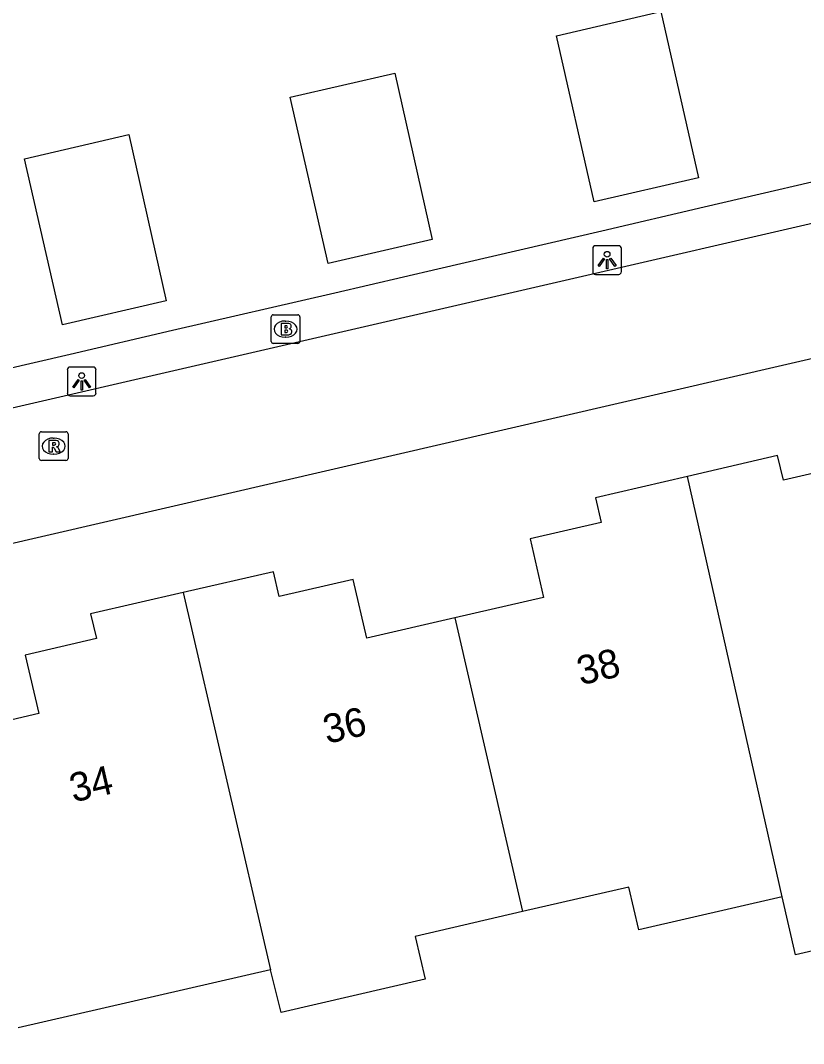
# Model space of a CAD drawing. Extents: x 156414 to 157775, y 382335 to 383765.
# Drawn here: x 156871.28 to 156898.51, y 382888.2 to 382923.76 of the extents above; entities that cross this region are included whole.
import ezdxf

# ---------------------------------------------------------------- set-up
doc = ezdxf.new("R2010")
doc.units = 0
for name, color, linetype in [('IMGEO_Brandkraan', 7, 'Continuous'), ('IMGEO_Lichtpunt', 7, 'Continuous'), ('IMGEO_Pand', 7, 'Continuous'), ('IMGEO_Pand_nummerreeks', 7, 'Continuous'), ('IMGEO_Rijbaan_lokaal_open', 7, 'Continuous'), ('IMGEO_Rioolput', 7, 'Continuous'), ('IMGEO_Voetpad_open', 7, 'Continuous')]:
    doc.layers.add(name, color=color, linetype=linetype)

msp = doc.modelspace()

# ---------------------------------------------------------------- linework, layer by layer
at = {"layer": 'IMGEO_Brandkraan'}
for p, q in [((156879.997, 382912.605), (156879.997, 382913.457)), ((156880.072, 382913.531), (156880.924, 382913.531)), ((156880.998, 382913.457), (156880.998, 382912.605)), ((156880.485, 382913.311), (156880.51, 382913.311)), ((156880.508, 382912.751), (156880.483, 382912.751)), ((156880.924, 382912.531), (156880.072, 382912.531))]:
    msp.add_line(p, q, dxfattribs=at)
for points in [[(156879.997, 382912.605), (156879.997, 382913.457)], [(156880.072, 382913.531), (156880.924, 382913.531)], [(156880.998, 382913.457), (156880.998, 382912.605)], [(156880.345, 382913.231), (156880.345, 382912.831), (156880.558, 382912.831)], [(156880.576, 382913.231), (156880.345, 382913.231)], [(156880.524, 382913.15), (156880.47, 382913.15), (156880.47, 382913.074)], [(156880.47, 382913.074), (156880.523, 382913.074)], [(156880.532, 382912.998), (156880.47, 382912.998), (156880.47, 382912.917)], [(156880.47, 382912.917), (156880.532, 382912.917)], [(156880.924, 382912.531), (156880.072, 382912.531)]]:
    msp.add_lwpolyline(points, dxfattribs=at)
for centre, radius, start, end in [((156880.074, 382913.455), 0.0765, 91.552, 178.448), ((156880.074, 382913.455), 0.0765, 91.552, 178.448), ((156880.922, 382913.455), 0.0765, 1.552, 88.448), ((156880.922, 382913.455), 0.0765, 1.552, 88.448), ((156880.525, 382913.112), 0.0379, 267.8285, 90.9355), ((156880.58, 382913.086), 0.145, 59.4692, 91.5367), ((156880.605, 382913.133), 0.0922, 285.5137, 58.1501), ((156880.61, 382912.941), 0.105, 301.3115, 78.989), ((156880.533, 382912.957), 0.0404, 269.8759, 90.5077), ((156880.564, 382913.082), 0.251, 268.6676, 293.5347), ((156880.074, 382912.607), 0.0765, 181.552, 268.448), ((156880.074, 382912.607), 0.0765, 181.552, 268.448), ((156880.922, 382912.607), 0.0765, 271.552, 358.448), ((156880.922, 382912.607), 0.0765, 271.552, 358.448)]:
    msp.add_arc(centre, radius, start, end, dxfattribs=at)
for centre, major_axis, ratio, start_param, end_param in [((156880.484, 382913.031), (-0.387, 0.002), 0.722429, 4.712389, 7.853982), ((156880.509, 382913.031), (-0.39, 0.002), 0.717154, 1.570796, 4.712389)]:
    msp.add_ellipse(centre, major_axis=major_axis, ratio=ratio, start_param=start_param, end_param=end_param, dxfattribs=at)
at = {"layer": 'IMGEO_Lichtpunt'}
for p, q in [((156892.085, 382915.931), (156891.277, 382915.931)), ((156892.085, 382915.931), (156891.277, 382915.931)), ((156891.183, 382915.836), (156891.183, 382915.029)), ((156891.183, 382915.836), (156891.183, 382915.029)), ((156892.179, 382915.029), (156892.179, 382915.836)), ((156892.179, 382915.029), (156892.179, 382915.836)), ((156891.277, 382914.935), (156892.085, 382914.935)), ((156891.277, 382914.935), (156892.085, 382914.935)), ((156872.909, 382911.616), (156872.909, 382910.809)), ((156872.909, 382911.616), (156872.909, 382910.809)), ((156873.811, 382911.711), (156873.003, 382911.711)), ((156873.811, 382911.711), (156873.003, 382911.711)), ((156873.905, 382910.809), (156873.905, 382911.616)), ((156873.905, 382910.809), (156873.905, 382911.616)), ((156873.003, 382910.715), (156873.811, 382910.715)), ((156873.003, 382910.715), (156873.811, 382910.715))]:
    msp.add_line(p, q, dxfattribs=at)
for points in [[(156891.557, 382915.5), (156891.596, 382915.472), (156891.408, 382915.21), (156891.37, 382915.237), (156891.557, 382915.5)], [(156891.659, 382915.452), (156891.706, 382915.452), (156891.706, 382915.13), (156891.659, 382915.13), (156891.659, 382915.452)], [(156891.769, 382915.472), (156891.807, 382915.499), (156891.994, 382915.237), (156891.955, 382915.209), (156891.769, 382915.472)], [(156873.283, 382911.28), (156873.322, 382911.252), (156873.134, 382910.99), (156873.096, 382911.017), (156873.283, 382911.28)], [(156873.495, 382911.252), (156873.533, 382911.279), (156873.72, 382911.017), (156873.681, 382910.989), (156873.495, 382911.252)], [(156873.385, 382911.232), (156873.432, 382911.232), (156873.432, 382910.91), (156873.385, 382910.91), (156873.385, 382911.232)]]:
    msp.add_lwpolyline(points, dxfattribs=at)
for centre in [(156891.682, 382915.634), (156873.408, 382911.414)]:
    msp.add_circle(centre, 0.0994, dxfattribs=at)
for centre, start, end in [((156891.277, 382915.836), 90, 180), ((156891.277, 382915.836), 90, 180), ((156892.085, 382915.836), 0, 90), ((156892.085, 382915.836), 0, 90), ((156891.277, 382915.029), 180, 270), ((156891.277, 382915.029), 180, 270), ((156892.085, 382915.029), 270, 0), ((156892.085, 382915.029), 270, 360), ((156873.003, 382911.616), 90, 180), ((156873.003, 382911.616), 90, 180), ((156873.811, 382911.616), 0, 90), ((156873.811, 382911.616), 0, 90), ((156873.003, 382910.809), 180, 270), ((156873.003, 382910.809), 180, 270), ((156873.811, 382910.809), 270, 0), ((156873.811, 382910.809), 270, 360)]:
    msp.add_arc(centre, 0.0946, start, end, dxfattribs=at)
at = {"layer": 'IMGEO_Pand'}
for points in [[(156893.553, 382924.071), (156894.856, 382918.295), (156891.235, 382917.458), (156889.922, 382923.226), (156893.553, 382924.071)], [(156884.301, 382921.932), (156885.596, 382916.151), (156881.983, 382915.312), (156880.655, 382921.09), (156884.301, 382921.932)], [(156875.048, 382919.794), (156876.346, 382914.009), (156872.743, 382913.177), (156871.419, 382918.95), (156875.048, 382919.794)], [(156903.931, 382907.05), (156900.854, 382906.338), (156900.383, 382908.374), (156897.811, 382907.779), (156897.612, 382908.636), (156894.473, 382907.908)], [(156894.473, 382907.908), (156891.28, 382907.167), (156891.478, 382906.309), (156889.002, 382905.74), (156889.471, 382903.703), (156886.384, 382902.993)], [(156897.771, 382893.297), (156894.473, 382907.908)], [(156886.384, 382902.993), (156883.322, 382902.288), (156882.853, 382904.325), (156880.28, 382903.733), (156880.083, 382904.591), (156876.942, 382903.871)], [(156876.942, 382903.871), (156873.72, 382903.133), (156873.919, 382902.276), (156871.445, 382901.702), (156871.917, 382899.666), (156868.843, 382898.952)], [(156876.942, 382903.871), (156879.97, 382890.76)], [(156886.384, 382902.993), (156888.737, 382892.783)], [(156906.295, 382896.833), (156907.108, 382893.323), (156898.239, 382891.277), (156897.771, 382893.297)], [(156897.771, 382893.297), (156892.783, 382892.146), (156892.439, 382893.637), (156888.737, 382892.783)], [(156888.737, 382892.783), (156885.006, 382891.922), (156885.35, 382890.431), (156880.343, 382889.276), (156879.97, 382890.76)], [(156879.97, 382890.76), (156871.201, 382888.741)]]:
    msp.add_lwpolyline(points, dxfattribs=at)
at = {"layer": 'IMGEO_Rijbaan_lokaal_open'}
for points in [[(156691.253, 382868.836), (156764.262, 382885.667), (156910.514, 382919.415)], [(156911.516, 382914.937), (156840.966, 382898.64)]]:
    msp.add_lwpolyline(points, dxfattribs=at)
at = {"layer": 'IMGEO_Rioolput'}
for p, q in [((156872.008, 382909.464), (156872.86, 382909.464)), ((156871.933, 382908.538), (156871.933, 382909.39)), ((156872.421, 382909.244), (156872.446, 382909.244)), ((156872.934, 382909.39), (156872.934, 382908.538)), ((156872.86, 382908.464), (156872.008, 382908.464)), ((156872.444, 382908.684), (156872.419, 382908.684))]:
    msp.add_line(p, q, dxfattribs=at)
for points in [[(156872.008, 382909.464), (156872.86, 382909.464)], [(156871.933, 382908.538), (156871.933, 382909.39)], [(156872.522, 382909.162), (156872.27, 382909.164), (156872.27, 382908.764)], [(156872.934, 382909.39), (156872.934, 382908.538)], [(156872.27, 382908.764), (156872.394, 382908.764), (156872.394, 382908.926), (156872.405, 382908.926)], [(156872.448, 382909.083), (156872.394, 382909.083), (156872.394, 382909.002)], [(156872.394, 382909.002), (156872.446, 382909.002)], [(156872.452, 382908.897), (156872.523, 382908.764), (156872.663, 382908.764), (156872.598, 382908.89)], [(156872.86, 382908.464), (156872.008, 382908.464)]]:
    msp.add_lwpolyline(points, dxfattribs=at)
for centre, radius, start, end in [((156872.01, 382909.388), 0.0765, 91.552, 178.448), ((156872.01, 382909.388), 0.0765, 91.552, 178.448), ((156872.858, 382909.388), 0.0765, 1.552, 88.448), ((156872.858, 382909.388), 0.0765, 1.552, 88.448), ((156872.521, 382909.052), 0.109, 350.3612, 89.416), ((156872.404, 382908.873), 0.0533, 26.0293, 88.6989), ((156872.43, 382909.191), 0.19, 274.7715, 282.9687), ((156872.454, 382908.987), 0.0964, 77.0061, 93.1865), ((156872.468, 382909.044), 0.0378, 276.6634, 79.6772), ((156872.519, 382909.052), 0.112, 277.5842, 350.9817), ((156872.503, 382908.837), 0.108, 29.5134, 73.7905), ((156872.01, 382908.54), 0.0765, 181.552, 268.448), ((156872.01, 382908.54), 0.0765, 181.552, 268.448), ((156872.858, 382908.54), 0.0765, 271.552, 358.448), ((156872.858, 382908.54), 0.0765, 271.552, 358.448)]:
    msp.add_arc(centre, radius, start, end, dxfattribs=at)
for centre, major_axis, ratio, start_param, end_param in [((156872.42, 382908.964), (-0.387, 0.002), 0.722429, 4.712389, 7.853982), ((156872.445, 382908.964), (-0.39, 0.002), 0.717154, 1.570796, 4.712389)]:
    msp.add_ellipse(centre, major_axis=major_axis, ratio=ratio, start_param=start_param, end_param=end_param, dxfattribs=at)
at = {"layer": 'IMGEO_Voetpad_open'}
msp.add_lwpolyline([(156834.937, 382903.33), (156835.849, 382903.542), (156839.436, 382904.374), (156845.24, 382905.72), (156848.818, 382906.551), (156854.483, 382907.865), (156858.036, 382908.689), (156863.737, 382910.012), (156867.334, 382910.846), (156873.002, 382912.161), (156876.57, 382912.989), (156882.212, 382914.297), (156885.799, 382915.13), (156891.499, 382916.452), (156895.055, 382917.277), (156900.75, 382918.598), (156904.344, 382919.432), (156910.004, 382920.745), (156910.196, 382920.789)], dxfattribs=at)

# ---------------------------------------------------------------- texts
at = {"layer": 'IMGEO_Pand_nummerreeks'}
for s, p in [('38', (156890.76, 382900.646)), ('36', (156881.936, 382898.609)), ('34', (156873.115, 382896.572))]:
    msp.add_text(s, height=1, rotation=13.0049, dxfattribs=at).set_placement(p)

doc.saveas('drawing.dxf')
